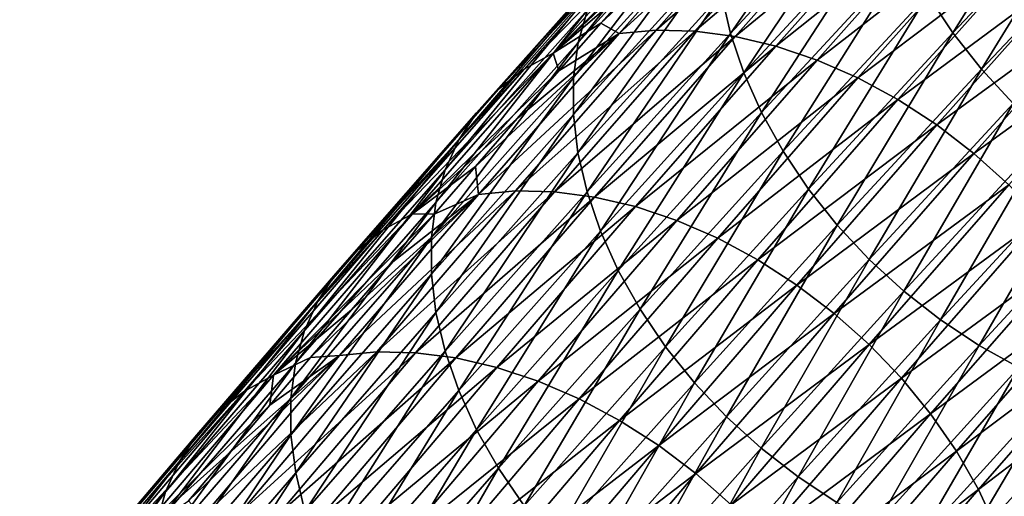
# Model space of a CAD drawing. Header units: millimetres. Extents: x -99 to 221, y -61 to 39.
# Tile 300 of 656: x 28.57 to 35.64, y -24.64 to -21.22. Entities that reach past the tile are written whole.
import ezdxf

# ---------------------------------------------------------------- set-up
doc = ezdxf.new("R2010")
doc.units = ezdxf.units.MM
doc.header["$LTSCALE"] = 33.374815
doc.layers.add('65', color=7, linetype='CONTINUOUS')
doc.layers.add('66', color=7, linetype='CONTINUOUS')

msp = doc.modelspace()

# ---------------------------------------------------------------- linework, layer by layer
at = {"layer": '65', "linetype": 'Continuous'}
for points in [[(33.8994, -20.1656, -45.4431), (32.8759, -21.3167, -43.9818), (34.1649, -20.1412, -45.2374), (33.8994, -20.1656, -45.4431)], [(34.1649, -20.1412, -45.2374), (32.8759, -21.3167, -43.9818), (33.1418, -21.292, -43.7766), (34.1649, -20.1412, -45.2374)], [(34.1649, -20.1412, -45.2374), (33.1418, -21.292, -43.7766), (34.443, -20.1486, -45.0477), (34.1649, -20.1412, -45.2374)], [(34.443, -20.1486, -45.0477), (33.1418, -21.292, -43.7766), (33.4204, -21.2989, -43.5876), (34.443, -20.1486, -45.0477)], [(34.443, -20.1486, -45.0477), (33.4204, -21.2989, -43.5876), (34.7303, -20.1877, -44.8764), (34.443, -20.1486, -45.0477)], [(33.0478, -20.9017, -44.7884), (32.7451, -21.2435, -44.3556), (33.8994, -20.1656, -45.4431), (33.0478, -20.9017, -44.7884)], [(33.8994, -20.1656, -45.4431), (32.7451, -21.2435, -44.3556), (32.8759, -21.3167, -43.9818), (33.8994, -20.1656, -45.4431)], [(34.7303, -20.1877, -44.8764), (33.4204, -21.2989, -43.5876), (33.7083, -21.3374, -43.4171), (34.7303, -20.1877, -44.8764)], [(34.7303, -20.1877, -44.8764), (33.7083, -21.3374, -43.4171), (35.0231, -20.2581, -44.7257), (34.7303, -20.1877, -44.8764)], [(35.0231, -20.2581, -44.7257), (33.7083, -21.3374, -43.4171), (34.0018, -21.4071, -43.2674), (35.0231, -20.2581, -44.7257)], [(35.0231, -20.2581, -44.7257), (34.0018, -21.4071, -43.2674), (35.3178, -20.3588, -44.5975), (35.0231, -20.2581, -44.7257)], [(35.3178, -20.3588, -44.5975), (34.0018, -21.4071, -43.2674), (34.2972, -21.507, -43.1402), (35.3178, -20.3588, -44.5975)], [(35.3178, -20.3588, -44.5975), (34.2972, -21.507, -43.1402), (35.6106, -20.4886, -44.4934), (35.3178, -20.3588, -44.5975)], [(35.6106, -20.4886, -44.4934), (34.2972, -21.507, -43.1402), (34.5908, -21.6358, -43.0373), (35.6106, -20.4886, -44.4934)], [(35.6106, -20.4886, -44.4934), (34.5908, -21.6358, -43.0373), (35.8978, -20.6458, -44.4147), (35.6106, -20.4886, -44.4934)], [(35.8978, -20.6458, -44.4147), (34.5908, -21.6358, -43.0373), (34.8789, -21.792, -42.9599), (35.8978, -20.6458, -44.4147)], [(35.8978, -20.6458, -44.4147), (34.8789, -21.792, -42.9599), (36.1759, -20.8284, -44.3624), (35.8978, -20.6458, -44.4147)], [(36.1759, -20.8284, -44.3624), (34.8789, -21.792, -42.9599), (35.1579, -21.9736, -42.9089), (36.1759, -20.8284, -44.3624)], [(36.1759, -20.8284, -44.3624), (35.1579, -21.9736, -42.9089), (36.4412, -21.0342, -44.3371), (36.1759, -20.8284, -44.3624)], [(36.4412, -21.0342, -44.3371), (35.1579, -21.9736, -42.9089), (35.4242, -22.1783, -42.8851), (36.4412, -21.0342, -44.3371)], [(36.4412, -21.0342, -44.3371), (35.4242, -22.1783, -42.8851), (36.6905, -21.2606, -44.3392), (36.4412, -21.0342, -44.3371)], [(32.7451, -21.2435, -44.3556), (32.4437, -21.5857, -43.9236), (32.8759, -21.3167, -43.9818), (32.7451, -21.2435, -44.3556)], [(36.6905, -21.2606, -44.3392), (35.4242, -22.1783, -42.8851), (35.6745, -22.4036, -42.8887), (36.6905, -21.2606, -44.3392)], [(32.1433, -21.9283, -43.4924), (31.8441, -22.2712, -43.062), (32.8759, -21.3167, -43.9818), (32.1433, -21.9283, -43.4924)], [(32.8759, -21.3167, -43.9818), (31.8441, -22.2712, -43.062), (31.8654, -22.4724, -42.5294), (32.8759, -21.3167, -43.9818)], [(32.8759, -21.3167, -43.9818), (31.8654, -22.4724, -42.5294), (33.1418, -21.292, -43.7766), (32.8759, -21.3167, -43.9818)], [(33.1418, -21.292, -43.7766), (31.8654, -22.4724, -42.5294), (32.1317, -22.4473, -42.3247), (33.1418, -21.292, -43.7766)], [(33.1418, -21.292, -43.7766), (32.1317, -22.4473, -42.3247), (33.4204, -21.2989, -43.5876), (33.1418, -21.292, -43.7766)], [(33.4204, -21.2989, -43.5876), (32.1317, -22.4473, -42.3247), (32.4107, -22.4537, -42.1363), (33.4204, -21.2989, -43.5876)], [(32.4437, -21.5857, -43.9236), (32.1433, -21.9283, -43.4924), (32.8759, -21.3167, -43.9818), (32.4437, -21.5857, -43.9236)], [(33.4204, -21.2989, -43.5876), (32.4107, -22.4537, -42.1363), (33.7083, -21.3374, -43.4171), (33.4204, -21.2989, -43.5876)], [(33.7083, -21.3374, -43.4171), (32.4107, -22.4537, -42.1363), (32.6991, -22.4917, -41.9666), (33.7083, -21.3374, -43.4171)], [(33.7083, -21.3374, -43.4171), (32.6991, -22.4917, -41.9666), (34.0018, -21.4071, -43.2674), (33.7083, -21.3374, -43.4171)], [(34.0018, -21.4071, -43.2674), (32.6991, -22.4917, -41.9666), (32.9932, -22.5607, -41.8177), (34.0018, -21.4071, -43.2674)], [(34.0018, -21.4071, -43.2674), (32.9932, -22.5607, -41.8177), (34.2972, -21.507, -43.1402), (34.0018, -21.4071, -43.2674)], [(34.2972, -21.507, -43.1402), (32.9932, -22.5607, -41.8177), (33.2893, -22.6598, -41.6916), (34.2972, -21.507, -43.1402)], [(34.2972, -21.507, -43.1402), (33.2893, -22.6598, -41.6916), (34.5908, -21.6358, -43.0373), (34.2972, -21.507, -43.1402)], [(34.5908, -21.6358, -43.0373), (33.2893, -22.6598, -41.6916), (33.5837, -22.7878, -41.5898), (34.5908, -21.6358, -43.0373)], [(34.5908, -21.6358, -43.0373), (33.5837, -22.7878, -41.5898), (34.8789, -21.792, -42.9599), (34.5908, -21.6358, -43.0373)], [(34.8789, -21.792, -42.9599), (33.5837, -22.7878, -41.5898), (33.8726, -22.9431, -41.5135), (34.8789, -21.792, -42.9599)], [(34.8789, -21.792, -42.9599), (33.8726, -22.9431, -41.5135), (35.1579, -21.9736, -42.9089), (34.8789, -21.792, -42.9599)], [(35.1579, -21.9736, -42.9089), (33.8726, -22.9431, -41.5135), (34.1524, -23.1237, -41.4638), (35.1579, -21.9736, -42.9089)], [(35.1579, -21.9736, -42.9089), (34.1524, -23.1237, -41.4638), (35.4242, -22.1783, -42.8851), (35.1579, -21.9736, -42.9089)], [(35.4242, -22.1783, -42.8851), (34.1524, -23.1237, -41.4638), (34.4196, -23.3274, -41.4413), (35.4242, -22.1783, -42.8851)], [(35.4242, -22.1783, -42.8851), (34.4196, -23.3274, -41.4413), (35.6745, -22.4036, -42.8887), (35.4242, -22.1783, -42.8851)], [(31.8441, -22.2712, -43.062), (31.5461, -22.6144, -42.6324), (31.8654, -22.4724, -42.5294), (31.8441, -22.2712, -43.062)], [(35.6745, -22.4036, -42.8887), (34.4196, -23.3274, -41.4413), (34.6709, -23.5516, -41.4462), (35.6745, -22.4036, -42.8887)], [(35.6745, -22.4036, -42.8887), (34.6709, -23.5516, -41.4462), (35.9057, -22.6465, -42.9197), (35.6745, -22.4036, -42.8887)], [(30.9535, -23.3012, -41.7758), (30.659, -23.6447, -41.3488), (31.8654, -22.4724, -42.5294), (30.9535, -23.3012, -41.7758)], [(31.8654, -22.4724, -42.5294), (30.659, -23.6447, -41.3488), (30.8682, -23.6304, -41.0866), (31.8654, -22.4724, -42.5294)], [(31.8654, -22.4724, -42.5294), (30.8682, -23.6304, -41.0866), (32.1317, -22.4473, -42.3247), (31.8654, -22.4724, -42.5294)], [(32.1317, -22.4473, -42.3247), (30.8682, -23.6304, -41.0866), (31.1347, -23.6049, -40.8824), (32.1317, -22.4473, -42.3247)], [(31.2492, -22.9577, -42.2037), (30.9535, -23.3012, -41.7758), (31.8654, -22.4724, -42.5294), (31.2492, -22.9577, -42.2037)], [(32.1317, -22.4473, -42.3247), (31.1347, -23.6049, -40.8824), (32.4107, -22.4537, -42.1363), (32.1317, -22.4473, -42.3247)], [(32.4107, -22.4537, -42.1363), (31.1347, -23.6049, -40.8824), (31.4142, -23.6108, -40.6946), (32.4107, -22.4537, -42.1363)], [(31.5461, -22.6144, -42.6324), (31.2492, -22.9577, -42.2037), (31.8654, -22.4724, -42.5294), (31.5461, -22.6144, -42.6324)], [(32.4107, -22.4537, -42.1363), (31.4142, -23.6108, -40.6946), (32.6991, -22.4917, -41.9666), (32.4107, -22.4537, -42.1363)], [(32.6991, -22.4917, -41.9666), (31.4142, -23.6108, -40.6946), (31.7031, -23.6482, -40.5256), (32.6991, -22.4917, -41.9666)], [(32.6991, -22.4917, -41.9666), (31.7031, -23.6482, -40.5256), (32.9932, -22.5607, -41.8177), (32.6991, -22.4917, -41.9666)], [(32.9932, -22.5607, -41.8177), (31.7031, -23.6482, -40.5256), (31.9978, -23.7165, -40.3776), (32.9932, -22.5607, -41.8177)], [(32.9932, -22.5607, -41.8177), (31.9978, -23.7165, -40.3776), (33.2893, -22.6598, -41.6916), (32.9932, -22.5607, -41.8177)], [(33.2893, -22.6598, -41.6916), (31.9978, -23.7165, -40.3776), (32.2945, -23.8149, -40.2524), (33.2893, -22.6598, -41.6916)], [(33.2893, -22.6598, -41.6916), (32.2945, -23.8149, -40.2524), (33.5837, -22.7878, -41.5898), (33.2893, -22.6598, -41.6916)], [(35.9057, -22.6465, -42.9197), (34.6709, -23.5516, -41.4462), (34.903, -23.7934, -41.4786), (35.9057, -22.6465, -42.9197)], [(35.9057, -22.6465, -42.9197), (34.903, -23.7934, -41.4786), (36.1148, -22.904, -42.9776), (35.9057, -22.6465, -42.9197)], [(33.5837, -22.7878, -41.5898), (32.2945, -23.8149, -40.2524), (32.5895, -23.9421, -40.1516), (33.5837, -22.7878, -41.5898)], [(33.5837, -22.7878, -41.5898), (32.5895, -23.9421, -40.1516), (33.8726, -22.9431, -41.5135), (33.5837, -22.7878, -41.5898)], [(36.1148, -22.904, -42.9776), (34.903, -23.7934, -41.4786), (35.113, -24.0499, -41.5379), (36.1148, -22.904, -42.9776)], [(36.1148, -22.904, -42.9776), (35.113, -24.0499, -41.5379), (36.2993, -23.1729, -43.0619), (36.1148, -22.904, -42.9776)], [(33.8726, -22.9431, -41.5135), (32.5895, -23.9421, -40.1516), (32.8792, -24.0966, -40.0764), (33.8726, -22.9431, -41.5135)], [(33.8726, -22.9431, -41.5135), (32.8792, -24.0966, -40.0764), (34.1524, -23.1237, -41.4638), (33.8726, -22.9431, -41.5135)], [(34.1524, -23.1237, -41.4638), (32.8792, -24.0966, -40.0764), (33.1598, -24.2763, -40.0279), (34.1524, -23.1237, -41.4638)], [(34.1524, -23.1237, -41.4638), (33.1598, -24.2763, -40.0279), (34.4196, -23.3274, -41.4413), (34.1524, -23.1237, -41.4638)], [(36.2993, -23.1729, -43.0619), (35.113, -24.0499, -41.5379), (35.2984, -24.3177, -41.6235), (36.2993, -23.1729, -43.0619)], [(36.2993, -23.1729, -43.0619), (35.2984, -24.3177, -41.6235), (36.4566, -23.4498, -43.1713), (36.2993, -23.1729, -43.0619)], [(34.4196, -23.3274, -41.4413), (33.1598, -24.2763, -40.0279), (33.4278, -24.4791, -40.0065), (34.4196, -23.3274, -41.4413)], [(34.4196, -23.3274, -41.4413), (33.4278, -24.4791, -40.0065), (34.6709, -23.5516, -41.4462), (34.4196, -23.3274, -41.4413)], [(36.4566, -23.4498, -43.1713), (35.2984, -24.3177, -41.6235), (35.4567, -24.5936, -41.7342), (36.4566, -23.4498, -43.1713)], [(36.4566, -23.4498, -43.1713), (35.4567, -24.5936, -41.7342), (36.585, -23.7312, -43.3045), (36.4566, -23.4498, -43.1713)], [(34.6709, -23.5516, -41.4462), (33.4278, -24.4791, -40.0065), (33.6799, -24.7023, -40.0127), (34.6709, -23.5516, -41.4462)], [(34.6709, -23.5516, -41.4462), (33.6799, -24.7023, -40.0127), (34.903, -23.7934, -41.4786), (34.6709, -23.5516, -41.4462)], [(30.8682, -23.6304, -41.0866), (29.8844, -24.7882, -39.6543), (31.1347, -23.6049, -40.8824), (30.8682, -23.6304, -41.0866)], [(31.1347, -23.6049, -40.8824), (29.8844, -24.7882, -39.6543), (30.1513, -24.7623, -39.4506), (31.1347, -23.6049, -40.8824)], [(31.1347, -23.6049, -40.8824), (30.1513, -24.7623, -39.4506), (31.4142, -23.6108, -40.6946), (31.1347, -23.6049, -40.8824)], [(31.4142, -23.6108, -40.6946), (30.1513, -24.7623, -39.4506), (30.4312, -24.7678, -39.2634), (31.4142, -23.6108, -40.6946)], [(31.4142, -23.6108, -40.6946), (30.4312, -24.7678, -39.2634), (31.7031, -23.6482, -40.5256), (31.4142, -23.6108, -40.6946)], [(30.0735, -24.3317, -40.4977), (29.7826, -24.675, -40.0736), (30.8682, -23.6304, -41.0866), (30.0735, -24.3317, -40.4977)], [(30.8682, -23.6304, -41.0866), (29.7826, -24.675, -40.0736), (29.8844, -24.7882, -39.6543), (30.8682, -23.6304, -41.0866)], [(30.3657, -23.9882, -40.9228), (30.0735, -24.3317, -40.4977), (30.8682, -23.6304, -41.0866), (30.3657, -23.9882, -40.9228)], [(30.659, -23.6447, -41.3488), (30.3657, -23.9882, -40.9228), (30.8682, -23.6304, -41.0866), (30.659, -23.6447, -41.3488)], [(31.7031, -23.6482, -40.5256), (30.4312, -24.7678, -39.2634), (30.7205, -24.8047, -39.0951), (31.7031, -23.6482, -40.5256)], [(31.7031, -23.6482, -40.5256), (30.7205, -24.8047, -39.0951), (31.9978, -23.7165, -40.3776), (31.7031, -23.6482, -40.5256)], [(31.9978, -23.7165, -40.3776), (30.7205, -24.8047, -39.0951), (31.0157, -24.8724, -38.9478), (31.9978, -23.7165, -40.3776)], [(31.9978, -23.7165, -40.3776), (31.0157, -24.8724, -38.9478), (32.2945, -23.8149, -40.2524), (31.9978, -23.7165, -40.3776)], [(36.585, -23.7312, -43.3045), (35.4567, -24.5936, -41.7342), (35.5859, -24.8739, -41.8687), (36.585, -23.7312, -43.3045)], [(36.585, -23.7312, -43.3045), (35.5859, -24.8739, -41.8687), (36.6828, -24.0135, -43.4599), (36.585, -23.7312, -43.3045)], [(32.2945, -23.8149, -40.2524), (31.0157, -24.8724, -38.9478), (31.313, -24.9701, -38.8235), (32.2945, -23.8149, -40.2524)], [(32.2945, -23.8149, -40.2524), (31.313, -24.9701, -38.8235), (32.5895, -23.9421, -40.1516), (32.2945, -23.8149, -40.2524)], [(34.903, -23.7934, -41.4786), (33.6799, -24.7023, -40.0127), (33.9128, -24.9432, -40.0462), (34.903, -23.7934, -41.4786)], [(34.903, -23.7934, -41.4786), (33.9128, -24.9432, -40.0462), (35.113, -24.0499, -41.5379), (34.903, -23.7934, -41.4786)], [(32.5895, -23.9421, -40.1516), (31.313, -24.9701, -38.8235), (31.6087, -25.0966, -38.7236), (32.5895, -23.9421, -40.1516)], [(32.5895, -23.9421, -40.1516), (31.6087, -25.0966, -38.7236), (32.8792, -24.0966, -40.0764), (32.5895, -23.9421, -40.1516)], [(36.6828, -24.0135, -43.4599), (35.5859, -24.8739, -41.8687), (35.6845, -25.1553, -42.0253), (36.6828, -24.0135, -43.4599)], [(32.8792, -24.0966, -40.0764), (31.6087, -25.0966, -38.7236), (31.899, -25.2503, -38.6494), (32.8792, -24.0966, -40.0764)], [(32.8792, -24.0966, -40.0764), (31.899, -25.2503, -38.6494), (33.1598, -24.2763, -40.0279), (32.8792, -24.0966, -40.0764)], [(35.113, -24.0499, -41.5379), (33.9128, -24.9432, -40.0462), (34.1237, -25.1987, -40.1068), (35.113, -24.0499, -41.5379)], [(35.113, -24.0499, -41.5379), (34.1237, -25.1987, -40.1068), (35.2984, -24.3177, -41.6235), (35.113, -24.0499, -41.5379)], [(33.1598, -24.2763, -40.0279), (31.899, -25.2503, -38.6494), (32.1804, -25.4292, -38.6019), (33.1598, -24.2763, -40.0279)], [(33.1598, -24.2763, -40.0279), (32.1804, -25.4292, -38.6019), (33.4278, -24.4791, -40.0065), (33.1598, -24.2763, -40.0279)], [(35.2984, -24.3177, -41.6235), (34.1237, -25.1987, -40.1068), (34.3098, -25.4656, -40.1935), (35.2984, -24.3177, -41.6235)], [(35.2984, -24.3177, -41.6235), (34.3098, -25.4656, -40.1935), (35.4567, -24.5936, -41.7342), (35.2984, -24.3177, -41.6235)], [(33.4278, -24.4791, -40.0065), (32.1804, -25.4292, -38.6019), (32.4491, -25.6311, -38.5816), (33.4278, -24.4791, -40.0065)], [(33.4278, -24.4791, -40.0065), (32.4491, -25.6311, -38.5816), (33.6799, -24.7023, -40.0127), (33.4278, -24.4791, -40.0065)], [(35.4567, -24.5936, -41.7342), (34.3098, -25.4656, -40.1935), (34.4689, -25.7405, -40.3054), (35.4567, -24.5936, -41.7342)], [(35.4567, -24.5936, -41.7342), (34.4689, -25.7405, -40.3054), (35.5859, -24.8739, -41.8687), (35.4567, -24.5936, -41.7342)]]:
    msp.add_3dface(points, dxfattribs=at)
at = {"layer": '66', "linetype": 'Continuous'}
for points in [[(34.6559, -19.9041, -50.8761), (33.6763, -21.3156, -49.5795), (33.6122, -21.0337, -49.4067), (34.6559, -19.9041, -50.8761)], [(34.7188, -20.1871, -51.0474), (33.6763, -21.3156, -49.5795), (34.6559, -19.9041, -50.8761), (34.7188, -20.1871, -51.0474)], [(36.1424, -19.9268, -52.8986), (35.2736, -21.3114, -51.5104), (35.0926, -21.0387, -51.4312), (36.1424, -19.9268, -52.8986)], [(36.322, -20.201, -52.9758), (35.2736, -21.3114, -51.5104), (36.1424, -19.9268, -52.8986), (36.322, -20.201, -52.9758)], [(33.6166, -20.2397, -48.789), (32.5821, -21.382, -47.3221), (33.6834, -20.0033, -48.5586), (33.6166, -20.2397, -48.789)], [(33.6834, -20.0033, -48.5586), (32.5821, -21.382, -47.3221), (32.6483, -21.1463, -47.0909), (33.6834, -20.0033, -48.5586)], [(32.4019, -21.4568, -44.4238), (33.6564, -20.2195, -45.6562), (33.4257, -20.3053, -45.8855), (32.4019, -21.4568, -44.4238)], [(33.3515, -20.5603, -45.2219), (33.6564, -20.2195, -45.6562), (32.4019, -21.4568, -44.4238), (33.3515, -20.5603, -45.2219)], [(34.7188, -20.1871, -51.0474), (33.7721, -21.6001, -49.732), (33.6763, -21.3156, -49.5795), (34.7188, -20.1871, -51.0474)], [(34.8135, -20.473, -51.1982), (33.7721, -21.6001, -49.732), (34.7188, -20.1871, -51.0474), (34.8135, -20.473, -51.1982)], [(36.322, -20.201, -52.9758), (35.4792, -21.5727, -51.5634), (35.2736, -21.3114, -51.5104), (36.322, -20.201, -52.9758)], [(36.5262, -20.4638, -53.0268), (35.4792, -21.5727, -51.5634), (36.322, -20.201, -52.9758), (36.5262, -20.4638, -53.0268)], [(33.5822, -20.4924, -49.0089), (32.5484, -21.6338, -47.5431), (33.6166, -20.2397, -48.789), (33.5822, -20.4924, -49.0089)], [(33.6166, -20.2397, -48.789), (32.5484, -21.6338, -47.5431), (32.5821, -21.382, -47.3221), (33.6166, -20.2397, -48.789)], [(33.2167, -20.4209, -46.123), (32.1929, -21.5724, -44.6612), (33.4257, -20.3053, -45.8855), (33.2167, -20.4209, -46.123)], [(32.1929, -21.5724, -44.6612), (32.4019, -21.4568, -44.4238), (33.4257, -20.3053, -45.8855), (32.1929, -21.5724, -44.6612)], [(33.0323, -20.5647, -46.3653), (32.0086, -21.7161, -44.9037), (33.2167, -20.4209, -46.123), (33.0323, -20.5647, -46.3653)], [(33.2167, -20.4209, -46.123), (32.0086, -21.7161, -44.9037), (32.1929, -21.5724, -44.6612), (33.2167, -20.4209, -46.123)], [(33.5807, -20.7582, -49.2157), (32.5478, -21.8987, -47.7511), (33.5822, -20.4924, -49.0089), (33.5807, -20.7582, -49.2157)], [(33.5822, -20.4924, -49.0089), (32.5478, -21.8987, -47.7511), (32.5484, -21.6338, -47.5431), (33.5822, -20.4924, -49.0089)], [(34.8135, -20.473, -51.1982), (33.8984, -21.8838, -49.8622), (33.7721, -21.6001, -49.732), (34.8135, -20.473, -51.1982)], [(34.9386, -20.758, -51.3267), (33.8984, -21.8838, -49.8622), (34.8135, -20.473, -51.1982), (34.9386, -20.758, -51.3267)], [(36.5262, -20.4638, -53.0268), (35.707, -21.8194, -51.5894), (35.4792, -21.5727, -51.5634), (36.5262, -20.4638, -53.0268)], [(32.8749, -20.7351, -46.6095), (31.8514, -21.8862, -45.1482), (33.0323, -20.5647, -46.3653), (32.8749, -20.7351, -46.6095)], [(33.0323, -20.5647, -46.3653), (31.8514, -21.8862, -45.1482), (32.0086, -21.7161, -44.9037), (33.0323, -20.5647, -46.3653)], [(33.0478, -20.9017, -44.7884), (33.3515, -20.5603, -45.2219), (32.4019, -21.4568, -44.4238), (33.0478, -20.9017, -44.7884)], [(32.7464, -20.9297, -46.8523), (31.7232, -22.0804, -45.3915), (32.8749, -20.7351, -46.6095), (32.7464, -20.9297, -46.8523)], [(32.8749, -20.7351, -46.6095), (31.7232, -22.0804, -45.3915), (31.8514, -21.8862, -45.1482), (32.8749, -20.7351, -46.6095)], [(33.5807, -20.7582, -49.2157), (32.5802, -22.1732, -47.9435), (32.5478, -21.8987, -47.7511), (33.5807, -20.7582, -49.2157)], [(33.6122, -21.0337, -49.4067), (32.5802, -22.1732, -47.9435), (33.5807, -20.7582, -49.2157), (33.6122, -21.0337, -49.4067)], [(34.9386, -20.758, -51.3267), (34.0536, -22.1631, -49.9685), (33.8984, -21.8838, -49.8622), (34.9386, -20.758, -51.3267)], [(35.0926, -21.0387, -51.4312), (34.0536, -22.1631, -49.9685), (34.9386, -20.758, -51.3267), (35.0926, -21.0387, -51.4312)], [(32.6483, -21.1463, -47.0909), (31.6256, -22.2965, -45.6307), (32.7464, -20.9297, -46.8523), (32.6483, -21.1463, -47.0909)], [(32.7464, -20.9297, -46.8523), (31.6256, -22.2965, -45.6307), (31.7232, -22.0804, -45.3915), (32.7464, -20.9297, -46.8523)], [(32.7451, -21.2435, -44.3556), (33.0478, -20.9017, -44.7884), (32.4019, -21.4568, -44.4238), (32.7451, -21.2435, -44.3556)], [(33.6122, -21.0337, -49.4067), (32.6452, -22.4539, -48.1177), (32.5802, -22.1732, -47.9435), (33.6122, -21.0337, -49.4067)], [(33.6763, -21.3156, -49.5795), (32.6452, -22.4539, -48.1177), (33.6122, -21.0337, -49.4067), (33.6763, -21.3156, -49.5795)], [(35.0926, -21.0387, -51.4312), (34.2359, -22.4345, -50.0496), (34.0536, -22.1631, -49.9685), (35.0926, -21.0387, -51.4312)], [(35.2736, -21.3114, -51.5104), (34.2359, -22.4345, -50.0496), (35.0926, -21.0387, -51.4312), (35.2736, -21.3114, -51.5104)], [(32.5821, -21.382, -47.3221), (31.5599, -22.5315, -45.8628), (32.6483, -21.1463, -47.0909), (32.5821, -21.382, -47.3221)], [(32.6483, -21.1463, -47.0909), (31.5599, -22.5315, -45.8628), (31.6256, -22.2965, -45.6307), (32.6483, -21.1463, -47.0909)], [(32.4437, -21.5857, -43.9236), (32.7451, -21.2435, -44.3556), (32.4019, -21.4568, -44.4238), (32.4437, -21.5857, -43.9236)], [(33.6763, -21.3156, -49.5795), (32.7421, -22.7373, -48.2717), (32.6452, -22.4539, -48.1177), (33.6763, -21.3156, -49.5795)], [(33.7721, -21.6001, -49.732), (32.7421, -22.7373, -48.2717), (33.6763, -21.3156, -49.5795), (33.7721, -21.6001, -49.732)], [(35.2736, -21.3114, -51.5104), (34.4428, -22.6944, -50.1044), (34.2359, -22.4345, -50.0496), (35.2736, -21.3114, -51.5104)], [(35.4792, -21.5727, -51.5634), (34.4428, -22.6944, -50.1044), (35.2736, -21.3114, -51.5104), (35.4792, -21.5727, -51.5634)], [(32.5484, -21.6338, -47.5431), (31.5269, -22.7826, -46.0847), (32.5821, -21.382, -47.3221), (32.5484, -21.6338, -47.5431)], [(32.5821, -21.382, -47.3221), (31.5269, -22.7826, -46.0847), (31.5599, -22.5315, -45.8628), (32.5821, -21.382, -47.3221)], [(32.1929, -21.5724, -44.6612), (31.1819, -22.7285, -43.2082), (32.4019, -21.4568, -44.4238), (32.1929, -21.5724, -44.6612)], [(31.1819, -22.7285, -43.2082), (31.391, -22.6129, -42.9708), (32.4019, -21.4568, -44.4238), (31.1819, -22.7285, -43.2082)], [(31.391, -22.6129, -42.9708), (32.4437, -21.5857, -43.9236), (32.4019, -21.4568, -44.4238), (31.391, -22.6129, -42.9708)], [(32.0086, -21.7161, -44.9037), (30.9977, -22.8722, -43.4507), (32.1929, -21.5724, -44.6612), (32.0086, -21.7161, -44.9037)], [(32.1929, -21.5724, -44.6612), (30.9977, -22.8722, -43.4507), (31.1819, -22.7285, -43.2082), (32.1929, -21.5724, -44.6612)], [(32.1433, -21.9283, -43.4924), (32.4437, -21.5857, -43.9236), (31.391, -22.6129, -42.9708), (32.1433, -21.9283, -43.4924)], [(32.5484, -21.6338, -47.5431), (31.527, -23.0467, -46.2938), (31.5269, -22.7826, -46.0847), (32.5484, -21.6338, -47.5431)], [(32.5478, -21.8987, -47.7511), (31.527, -23.0467, -46.2938), (32.5484, -21.6338, -47.5431), (32.5478, -21.8987, -47.7511)], [(33.7721, -21.6001, -49.732), (32.8695, -23.0198, -48.4035), (32.7421, -22.7373, -48.2717), (33.7721, -21.6001, -49.732)], [(33.8984, -21.8838, -49.8622), (32.8695, -23.0198, -48.4035), (33.7721, -21.6001, -49.732), (33.8984, -21.8838, -49.8622)], [(35.4792, -21.5727, -51.5634), (34.6718, -22.9398, -50.1322), (34.4428, -22.6944, -50.1044), (35.4792, -21.5727, -51.5634)], [(35.707, -21.8194, -51.5894), (34.6718, -22.9398, -50.1322), (35.4792, -21.5727, -51.5634), (35.707, -21.8194, -51.5894)], [(31.8514, -21.8862, -45.1482), (30.8407, -23.042, -43.6955), (32.0086, -21.7161, -44.9037), (31.8514, -21.8862, -45.1482)], [(32.0086, -21.7161, -44.9037), (30.8407, -23.042, -43.6955), (30.9977, -22.8722, -43.4507), (32.0086, -21.7161, -44.9037)], [(35.707, -21.8194, -51.5894), (34.92, -23.1673, -50.1327), (34.6718, -22.9398, -50.1322), (35.707, -21.8194, -51.5894)], [(35.954, -22.0483, -51.5882), (34.92, -23.1673, -50.1327), (35.707, -21.8194, -51.5894), (35.954, -22.0483, -51.5882)], [(31.7232, -22.0804, -45.3915), (30.7127, -23.2359, -43.9392), (31.8514, -21.8862, -45.1482), (31.7232, -22.0804, -45.3915)], [(31.8514, -21.8862, -45.1482), (30.7127, -23.2359, -43.9392), (30.8407, -23.042, -43.6955), (31.8514, -21.8862, -45.1482)], [(32.5478, -21.8987, -47.7511), (31.5602, -23.3203, -46.4873), (31.527, -23.0467, -46.2938), (32.5478, -21.8987, -47.7511)], [(32.5802, -22.1732, -47.9435), (31.5602, -23.3203, -46.4873), (32.5478, -21.8987, -47.7511), (32.5802, -22.1732, -47.9435)], [(33.8984, -21.8838, -49.8622), (33.0259, -23.2979, -48.5115), (32.8695, -23.0198, -48.4035), (33.8984, -21.8838, -49.8622)], [(34.0536, -22.1631, -49.9685), (33.0259, -23.2979, -48.5115), (33.8984, -21.8838, -49.8622), (34.0536, -22.1631, -49.9685)], [(31.8441, -22.2712, -43.062), (32.1433, -21.9283, -43.4924), (31.391, -22.6129, -42.9708), (31.8441, -22.2712, -43.062)], [(35.954, -22.0483, -51.5882), (35.1843, -23.3743, -50.1059), (34.92, -23.1673, -50.1327), (35.954, -22.0483, -51.5882)], [(36.2171, -22.2566, -51.5597), (35.1843, -23.3743, -50.1059), (35.954, -22.0483, -51.5882), (36.2171, -22.2566, -51.5597)], [(31.6256, -22.2965, -45.6307), (30.6155, -23.4515, -44.179), (31.7232, -22.0804, -45.3915), (31.6256, -22.2965, -45.6307)], [(31.7232, -22.0804, -45.3915), (30.6155, -23.4515, -44.179), (30.7127, -23.2359, -43.9392), (31.7232, -22.0804, -45.3915)], [(32.5802, -22.1732, -47.9435), (31.6261, -23.6, -46.6628), (31.5602, -23.3203, -46.4873), (32.5802, -22.1732, -47.9435)], [(32.6452, -22.4539, -48.1177), (31.6261, -23.6, -46.6628), (32.5802, -22.1732, -47.9435), (32.6452, -22.4539, -48.1177)], [(34.0536, -22.1631, -49.9685), (33.2092, -23.5679, -48.5942), (33.0259, -23.2979, -48.5115), (34.0536, -22.1631, -49.9685)], [(34.2359, -22.4345, -50.0496), (33.2092, -23.5679, -48.5942), (34.0536, -22.1631, -49.9685), (34.2359, -22.4345, -50.0496)], [(31.5461, -22.6144, -42.6324), (31.8441, -22.2712, -43.062), (31.391, -22.6129, -42.9708), (31.5461, -22.6144, -42.6324)], [(36.2171, -22.2566, -51.5597), (35.4613, -23.5581, -50.0521), (35.1843, -23.3743, -50.1059), (36.2171, -22.2566, -51.5597)], [(36.493, -22.4416, -51.5043), (35.4613, -23.5581, -50.0521), (36.2171, -22.2566, -51.5597), (36.493, -22.4416, -51.5043)], [(31.5599, -22.5315, -45.8628), (30.5503, -23.686, -44.4117), (31.6256, -22.2965, -45.6307), (31.5599, -22.5315, -45.8628)], [(31.6256, -22.2965, -45.6307), (30.5503, -23.686, -44.4117), (30.6155, -23.4515, -44.179), (31.6256, -22.2965, -45.6307)], [(32.6452, -22.4539, -48.1177), (31.7238, -23.8823, -46.8182), (31.6261, -23.6, -46.6628), (32.6452, -22.4539, -48.1177)], [(32.7421, -22.7373, -48.2717), (31.7238, -23.8823, -46.8182), (32.6452, -22.4539, -48.1177), (32.7421, -22.7373, -48.2717)], [(34.2359, -22.4345, -50.0496), (33.4173, -23.8266, -48.6506), (33.2092, -23.5679, -48.5942), (34.2359, -22.4345, -50.0496)], [(34.4428, -22.6944, -50.1044), (33.4173, -23.8266, -48.6506), (34.2359, -22.4345, -50.0496), (34.4428, -22.6944, -50.1044)], [(36.493, -22.4416, -51.5043), (35.7476, -23.7164, -49.972), (35.4613, -23.5581, -50.0521), (36.493, -22.4416, -51.5043)], [(31.5269, -22.7826, -46.0847), (30.5178, -23.9365, -44.6344), (31.5599, -22.5315, -45.8628), (31.5269, -22.7826, -46.0847)], [(31.5599, -22.5315, -45.8628), (30.5178, -23.9365, -44.6344), (30.5503, -23.686, -44.4117), (31.5599, -22.5315, -45.8628)], [(31.1819, -22.7285, -43.2082), (30.1842, -23.887, -41.7647), (31.391, -22.6129, -42.9708), (31.1819, -22.7285, -43.2082)], [(30.1842, -23.887, -41.7647), (30.3933, -23.7713, -41.5274), (31.391, -22.6129, -42.9708), (30.1842, -23.887, -41.7647)], [(30.3933, -23.7713, -41.5274), (31.5461, -22.6144, -42.6324), (31.391, -22.6129, -42.9708), (30.3933, -23.7713, -41.5274)], [(31.2492, -22.9577, -42.2037), (31.5461, -22.6144, -42.6324), (30.3933, -23.7713, -41.5274), (31.2492, -22.9577, -42.2037)], [(34.4428, -22.6944, -50.1044), (33.6475, -24.0707, -48.6801), (33.4173, -23.8266, -48.6506), (34.4428, -22.6944, -50.1044)], [(34.6718, -22.9398, -50.1322), (33.6475, -24.0707, -48.6801), (34.4428, -22.6944, -50.1044), (34.6718, -22.9398, -50.1322)], [(30.9977, -22.8722, -43.4507), (30, -24.0305, -42.0073), (31.1819, -22.7285, -43.2082), (30.9977, -22.8722, -43.4507)], [(31.1819, -22.7285, -43.2082), (30, -24.0305, -42.0073), (30.1842, -23.887, -41.7647), (31.1819, -22.7285, -43.2082)], [(32.7421, -22.7373, -48.2717), (31.8522, -24.1637, -46.9514), (31.7238, -23.8823, -46.8182), (32.7421, -22.7373, -48.2717)], [(32.8695, -23.0198, -48.4035), (31.8522, -24.1637, -46.9514), (32.7421, -22.7373, -48.2717), (32.8695, -23.0198, -48.4035)], [(31.5269, -22.7826, -46.0847), (30.5185, -24.1998, -44.8444), (30.5178, -23.9365, -44.6344), (31.5269, -22.7826, -46.0847)], [(31.527, -23.0467, -46.2938), (30.5185, -24.1998, -44.8444), (31.5269, -22.7826, -46.0847), (31.527, -23.0467, -46.2938)], [(30.8407, -23.042, -43.6955), (29.843, -24.2002, -42.2522), (30.9977, -22.8722, -43.4507), (30.8407, -23.042, -43.6955)], [(30.9977, -22.8722, -43.4507), (29.843, -24.2002, -42.2522), (30, -24.0305, -42.0073), (30.9977, -22.8722, -43.4507)], [(30.9535, -23.3012, -41.7758), (31.2492, -22.9577, -42.2037), (30.3933, -23.7713, -41.5274), (30.9535, -23.3012, -41.7758)], [(34.6718, -22.9398, -50.1322), (33.8968, -24.297, -48.6822), (33.6475, -24.0707, -48.6801), (34.6718, -22.9398, -50.1322)], [(34.92, -23.1673, -50.1327), (33.8968, -24.297, -48.6822), (34.6718, -22.9398, -50.1322), (34.92, -23.1673, -50.1327)], [(30.7127, -23.2359, -43.9392), (29.7153, -24.3939, -42.4963), (30.8407, -23.042, -43.6955), (30.7127, -23.2359, -43.9392)], [(30.8407, -23.042, -43.6955), (29.7153, -24.3939, -42.4963), (29.843, -24.2002, -42.2522), (30.8407, -23.042, -43.6955)], [(31.527, -23.0467, -46.2938), (30.5524, -24.4726, -45.039), (30.5185, -24.1998, -44.8444), (31.527, -23.0467, -46.2938)], [(31.5602, -23.3203, -46.4873), (30.5524, -24.4726, -45.039), (31.527, -23.0467, -46.2938), (31.5602, -23.3203, -46.4873)], [(32.8695, -23.0198, -48.4035), (32.0096, -24.4406, -47.0608), (31.8522, -24.1637, -46.9514), (32.8695, -23.0198, -48.4035)], [(33.0259, -23.2979, -48.5115), (32.0096, -24.4406, -47.0608), (32.8695, -23.0198, -48.4035), (33.0259, -23.2979, -48.5115)], [(34.92, -23.1673, -50.1327), (34.1621, -24.5029, -48.657), (33.8968, -24.297, -48.6822), (34.92, -23.1673, -50.1327)], [(35.1843, -23.3743, -50.1059), (34.1621, -24.5029, -48.657), (34.92, -23.1673, -50.1327), (35.1843, -23.3743, -50.1059)], [(30.6155, -23.4515, -44.179), (29.6184, -24.6091, -42.7365), (30.7127, -23.2359, -43.9392), (30.6155, -23.4515, -44.179)], [(30.7127, -23.2359, -43.9392), (29.6184, -24.6091, -42.7365), (29.7153, -24.3939, -42.4963), (30.7127, -23.2359, -43.9392)], [(30.659, -23.6447, -41.3488), (30.9535, -23.3012, -41.7758), (30.3933, -23.7713, -41.5274), (30.659, -23.6447, -41.3488)], [(31.5602, -23.3203, -46.4873), (30.619, -24.7514, -45.2156), (30.5524, -24.4726, -45.039), (31.5602, -23.3203, -46.4873)], [(31.6261, -23.6, -46.6628), (30.619, -24.7514, -45.2156), (31.5602, -23.3203, -46.4873), (31.6261, -23.6, -46.6628)], [(33.0259, -23.2979, -48.5115), (32.194, -24.7095, -47.145), (32.0096, -24.4406, -47.0608), (33.0259, -23.2979, -48.5115)], [(33.2092, -23.5679, -48.5942), (32.194, -24.7095, -47.145), (33.0259, -23.2979, -48.5115), (33.2092, -23.5679, -48.5942)], [(35.1843, -23.3743, -50.1059), (34.4402, -24.6855, -48.6047), (34.1621, -24.5029, -48.657), (35.1843, -23.3743, -50.1059)], [(35.4613, -23.5581, -50.0521), (34.4402, -24.6855, -48.6047), (35.1843, -23.3743, -50.1059), (35.4613, -23.5581, -50.0521)], [(30.5503, -23.686, -44.4117), (29.5535, -24.8432, -42.9698), (30.6155, -23.4515, -44.179), (30.5503, -23.686, -44.4117)], [(30.6155, -23.4515, -44.179), (29.5535, -24.8432, -42.9698), (29.6184, -24.6091, -42.7365), (30.6155, -23.4515, -44.179)], [(31.6261, -23.6, -46.6628), (30.7176, -25.0328, -45.3722), (30.619, -24.7514, -45.2156), (31.6261, -23.6, -46.6628)], [(31.7238, -23.8823, -46.8182), (30.7176, -25.0328, -45.3722), (31.6261, -23.6, -46.6628), (31.7238, -23.8823, -46.8182)], [(33.2092, -23.5679, -48.5942), (32.4031, -24.967, -47.203), (32.194, -24.7095, -47.145), (33.2092, -23.5679, -48.5942)], [(33.4173, -23.8266, -48.6506), (32.4031, -24.967, -47.203), (33.2092, -23.5679, -48.5942), (33.4173, -23.8266, -48.6506)], [(35.4613, -23.5581, -50.0521), (34.7274, -24.8427, -48.526), (34.4402, -24.6855, -48.6047), (35.4613, -23.5581, -50.0521)], [(35.7476, -23.7164, -49.972), (34.7274, -24.8427, -48.526), (35.4613, -23.5581, -50.0521), (35.7476, -23.7164, -49.972)], [(30.5178, -23.9365, -44.6344), (29.5215, -25.0931, -43.1932), (30.5503, -23.686, -44.4117), (30.5178, -23.9365, -44.6344)], [(30.5503, -23.686, -44.4117), (29.5215, -25.0931, -43.1932), (29.5535, -24.8432, -42.9698), (30.5503, -23.686, -44.4117)], [(30.3657, -23.9882, -40.9228), (30.659, -23.6447, -41.3488), (30.3933, -23.7713, -41.5274), (30.3657, -23.9882, -40.9228)], [(35.7476, -23.7164, -49.972), (35.0202, -24.9725, -48.4218), (34.7274, -24.8427, -48.526), (35.7476, -23.7164, -49.972)], [(36.0395, -23.8471, -49.8666), (35.0202, -24.9725, -48.4218), (35.7476, -23.7164, -49.972), (36.0395, -23.8471, -49.8666)], [(30.1842, -23.887, -41.7647), (29.1999, -25.0454, -40.3316), (30.3933, -23.7713, -41.5274), (30.1842, -23.887, -41.7647)], [(29.1999, -25.0454, -40.3316), (29.4091, -24.9296, -40.0945), (30.3933, -23.7713, -41.5274), (29.1999, -25.0454, -40.3316)], [(29.4091, -24.9296, -40.0945), (30.3657, -23.9882, -40.9228), (30.3933, -23.7713, -41.5274), (29.4091, -24.9296, -40.0945)], [(33.4173, -23.8266, -48.6506), (32.6343, -25.2099, -47.234), (32.4031, -24.967, -47.203), (33.4173, -23.8266, -48.6506)], [(33.6475, -24.0707, -48.6801), (32.6343, -25.2099, -47.234), (33.4173, -23.8266, -48.6506), (33.6475, -24.0707, -48.6801)], [(30, -24.0305, -42.0073), (29.0156, -25.189, -40.5742), (30.1842, -23.887, -41.7647), (30, -24.0305, -42.0073)], [(30.1842, -23.887, -41.7647), (29.0156, -25.189, -40.5742), (29.1999, -25.0454, -40.3316), (30.1842, -23.887, -41.7647)], [(31.7238, -23.8823, -46.8182), (30.8468, -25.3132, -45.5067), (30.7176, -25.0328, -45.3722), (31.7238, -23.8823, -46.8182)], [(31.8522, -24.1637, -46.9514), (30.8468, -25.3132, -45.5067), (31.7238, -23.8823, -46.8182), (31.8522, -24.1637, -46.9514)], [(36.0395, -23.8471, -49.8666), (35.3149, -25.0732, -48.2936), (35.0202, -24.9725, -48.4218), (36.0395, -23.8471, -49.8666)], [(36.3333, -23.9487, -49.7372), (35.3149, -25.0732, -48.2936), (36.0395, -23.8471, -49.8666), (36.3333, -23.9487, -49.7372)], [(30.5178, -23.9365, -44.6344), (29.5227, -25.3558, -43.4039), (29.5215, -25.0931, -43.1932), (30.5178, -23.9365, -44.6344)], [(30.5185, -24.1998, -44.8444), (29.5227, -25.3558, -43.4039), (30.5178, -23.9365, -44.6344), (30.5185, -24.1998, -44.8444)], [(36.3333, -23.9487, -49.7372), (35.6077, -25.1435, -48.1429), (35.3149, -25.0732, -48.2936), (36.3333, -23.9487, -49.7372)], [(36.6255, -24.0198, -49.5855), (35.6077, -25.1435, -48.1429), (36.3333, -23.9487, -49.7372), (36.6255, -24.0198, -49.5855)], [(29.843, -24.2002, -42.2522), (28.8587, -25.3586, -40.8192), (30, -24.0305, -42.0073), (29.843, -24.2002, -42.2522)], [(30, -24.0305, -42.0073), (28.8587, -25.3586, -40.8192), (29.0156, -25.189, -40.5742), (30, -24.0305, -42.0073)], [(30.0735, -24.3317, -40.4977), (30.3657, -23.9882, -40.9228), (29.4091, -24.9296, -40.0945), (30.0735, -24.3317, -40.4977)], [(36.6255, -24.0198, -49.5855), (35.895, -25.1827, -47.9717), (35.6077, -25.1435, -48.1429), (36.6255, -24.0198, -49.5855)], [(33.6475, -24.0707, -48.6801), (32.8846, -25.4351, -47.2376), (32.6343, -25.2099, -47.234), (33.6475, -24.0707, -48.6801)], [(33.8968, -24.297, -48.6822), (32.8846, -25.4351, -47.2376), (33.6475, -24.0707, -48.6801), (33.8968, -24.297, -48.6822)], [(31.8522, -24.1637, -46.9514), (31.0051, -25.589, -45.6174), (30.8468, -25.3132, -45.5067), (31.8522, -24.1637, -46.9514)], [(32.0096, -24.4406, -47.0608), (31.0051, -25.589, -45.6174), (31.8522, -24.1637, -46.9514), (32.0096, -24.4406, -47.0608)], [(29.7153, -24.3939, -42.4963), (28.7311, -25.5521, -41.0635), (29.843, -24.2002, -42.2522), (29.7153, -24.3939, -42.4963)], [(29.843, -24.2002, -42.2522), (28.7311, -25.5521, -41.0635), (28.8587, -25.3586, -40.8192), (29.843, -24.2002, -42.2522)], [(30.5185, -24.1998, -44.8444), (29.5572, -25.6278, -43.5994), (29.5227, -25.3558, -43.4039), (30.5185, -24.1998, -44.8444)], [(30.5524, -24.4726, -45.039), (29.5572, -25.6278, -43.5994), (30.5185, -24.1998, -44.8444), (30.5524, -24.4726, -45.039)], [(33.8968, -24.297, -48.6822), (33.151, -25.6398, -47.2137), (32.8846, -25.4351, -47.2376), (33.8968, -24.297, -48.6822)], [(34.1621, -24.5029, -48.657), (33.151, -25.6398, -47.2137), (33.8968, -24.297, -48.6822), (34.1621, -24.5029, -48.657)], [(29.6184, -24.6091, -42.7365), (28.6344, -25.767, -41.3041), (29.7153, -24.3939, -42.4963), (29.6184, -24.6091, -42.7365)], [(29.7153, -24.3939, -42.4963), (28.6344, -25.767, -41.3041), (28.7311, -25.5521, -41.0635), (29.7153, -24.3939, -42.4963)], [(29.7826, -24.675, -40.0736), (30.0735, -24.3317, -40.4977), (29.4091, -24.9296, -40.0945), (29.7826, -24.675, -40.0736)], [(32.0096, -24.4406, -47.0608), (31.1904, -25.8569, -45.703), (31.0051, -25.589, -45.6174), (32.0096, -24.4406, -47.0608)], [(32.194, -24.7095, -47.145), (31.1904, -25.8569, -45.703), (32.0096, -24.4406, -47.0608), (32.194, -24.7095, -47.145)], [(30.5524, -24.4726, -45.039), (29.6245, -25.9059, -43.777), (29.5572, -25.6278, -43.5994), (30.5524, -24.4726, -45.039)], [(30.619, -24.7514, -45.2156), (29.6245, -25.9059, -43.777), (30.5524, -24.4726, -45.039), (30.619, -24.7514, -45.2156)], [(34.1621, -24.5029, -48.657), (33.4299, -25.8214, -47.1628), (33.151, -25.6398, -47.2137), (34.1621, -24.5029, -48.657)], [(34.4402, -24.6855, -48.6047), (33.4299, -25.8214, -47.1628), (34.1621, -24.5029, -48.657), (34.4402, -24.6855, -48.6047)], [(29.5535, -24.8432, -42.9698), (28.5699, -26.0007, -41.5378), (29.6184, -24.6091, -42.7365), (29.5535, -24.8432, -42.9698)], [(29.6184, -24.6091, -42.7365), (28.5699, -26.0007, -41.5378), (28.6344, -25.767, -41.3041), (29.6184, -24.6091, -42.7365)]]:
    msp.add_3dface(points, dxfattribs=at)

doc.saveas('drawing.dxf')
